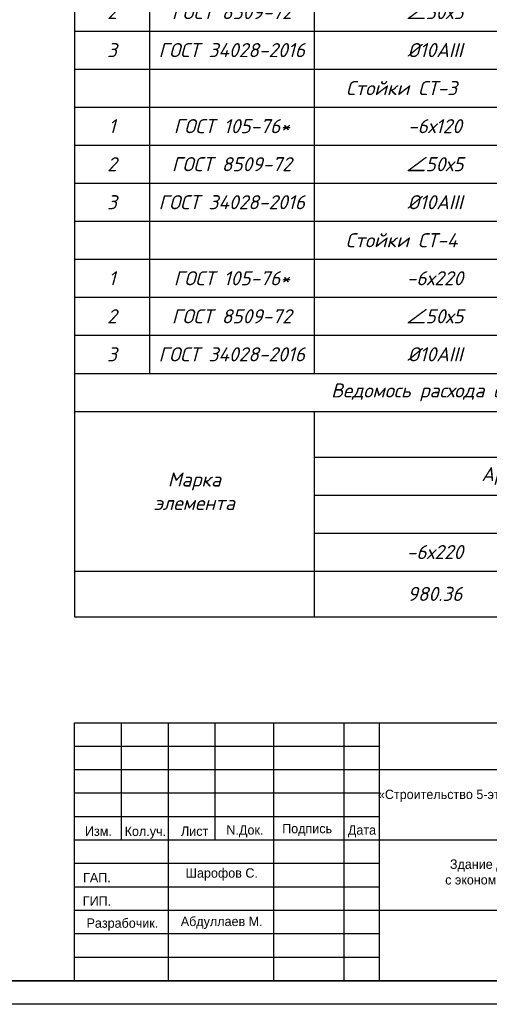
# Model space of a CAD drawing. Header units: millimetres. Extents: x -33345 to 4712671, y -3392 to 121473.
# Tile 349 of 656: x 1959645 to 1969653, y 44501 to 65501. Entities that reach past the tile are written whole.
import ezdxf

# ---------------------------------------------------------------- set-up
doc = ezdxf.new("R2010")
doc.units = ezdxf.units.MM
doc.layers.add('_линия', color=7, linetype='Continuous')
doc.layers.add('ACO-текст', color=7, linetype='Continuous', lineweight=20)
doc.layers.add('Текст', color=7, linetype='Continuous', lineweight=20)
doc.styles.add('ISO', font='isocpeui.ttf')
doc.styles.add('ISOCPEUR', font='isocpeui.ttf', dxfattribs={"height": 300})
doc.styles.add('simp 0', font='isocpeui.ttf')
doc.styles.add('simplex 300', font='isocpeui.ttf', dxfattribs={"height": 300})
doc.styles.get("Standard").update_dxf_attribs({"font": 'arial.ttf'})
doc.styles.add('X-U-RW-01$0$StyleROMANS', font='GOTHIC.TTF')
doc.styles.add('новый', font='isocpeui.ttf', dxfattribs={"height": 250})
doc.styles.add('Тохир', font='isocpeui.ttf', dxfattribs={"oblique": 2, "height": 250})

# ---------------------------------------------------------------- blocks, each defined once
blk = doc.blocks.new('awertgre')
at = {"ltscale": 20}
blk.add_lwpolyline([(-49481172, 24226618), (-49439172, 24226618), (-49439172, 24196918), (-49481172, 24196918)], close=True, dxfattribs=at)
at = {"lineweight": 35}
blk.add_lwpolyline([(-49479172, 24226118), (-49439672, 24226118), (-49439672, 24197418), (-49479172, 24197418)], close=True, dxfattribs=at)
blk = doc.blocks.new('*T2057')
at = {"color": 0, "linetype": 'ByBlock', "lineweight": -2, "transparency": 16777216}
for p, q in [((0, 0), (18500, 0)), ((0, 0), (0, -20933)), ((18500, 0), (18500, -20933)), ((0, -1190), (18500, -1190)), ((1597, -1190), (1597, -15743)), ((5106, -1190), (5106, -15743)), ((10256, -1190), (10256, -15743)), ((12937, -1190), (12937, -15743)), ((14479, -1190), (14479, -15743)), ((16294, -1190), (16294, -15743)), ((0, -2604), (18500, -2604)), ((0, -3578), (18500, -3578)), ((0, -4389), (18500, -4389)), ((0, -5200), (18500, -5200)), ((0, -6011), (18500, -6011)), ((0, -6822), (18500, -6822)), ((0, -7633), (18500, -7633)), ((0, -8444), (18500, -8444)), ((0, -9255), (18500, -9255)), ((0, -10066), (18500, -10066)), ((0, -10877), (18500, -10877)), ((0, -11688), (18500, -11688)), ((0, -12499), (18500, -12499)), ((0, -13310), (18500, -13310)), ((0, -14121), (18500, -14121)), ((0, -14932), (18500, -14932)), ((0, -15743), (18500, -15743)), ((0, -16554), (18500, -16554)), ((5106, -16554), (5106, -20933)), ((5106, -17527), (18500, -17527)), ((16294, -17527), (16294, -20933)), ((5106, -18338), (16294, -18338)), ((5106, -19149), (16294, -19149)), ((10256, -19149), (10256, -20933)), ((12937, -19149), (12937, -20933)), ((14479, -19149), (14479, -20933)), ((0, -19960), (18500, -19960)), ((0, -20933), (18500, -20933))]:
    blk.add_line(p, q, dxfattribs=at)
at = {"color": 0, "lineweight": 25, "transparency": 16777216, "char_height": 300, "attachment_point": 5}
for s, insert, width, style in [('Спецификация материалов на Cтойкы на одном этажу ', (9250, -595), 18497, 'ISOCPEUR'), ('Марка поз', (798, -1897), 1593.63, 'ISOCPEUR'), ('L элемента, мм', (11596, -1897), 2678.11, 'ISOCPEUR'), ('Кол-   во', (13708, -1897), 1539.62, 'ISOCPEUR'), ('Масса   ед, кг', (15387, -1897), 1811.84, 'ISOCPEUR'), ('Обозначение', (3351, -1897), 3505.98, 'ISOCPEUR'), ('Наименование', (7681, -1897), 5146.91, 'ISOCPEUR'), ('Примеч.', (17397, -1897), 2202.92, 'ISOCPEUR'), ('{\\C230;Стойки СТ-1\\fISOCPEUR|b0|i1|c238|p34;     \\fISOCPEUR|b0|i1|c204|p34;шт}', (7681, -3091), 5146.91, 'ISOCPEUR'), ('{\\C230;60}', (13708, -3091), 1539.62, 'ISOCPEUR'), ('{\\C230;34.05}', (15387, -3091), 1811.84, 'Тохир'), ('{\\C230;2042.72}', (17397, -3091), 2202.92, 'Тохир'), ('ГОСТ 105-76*', (3351, -3983), 3505.98, 'ISOCPEUR'), ('1', (798, -3983), 1593.63, 'ISOCPEUR'), ('-6х270', (7681, -3983), 5146.91, 'ISOCPEUR'), ('120', (11596, -3983), 2678.11, 'ISOCPEUR'), ('2', (13708, -3983), 1539.62, 'ISOCPEUR'), ('{\\C5;1.24}', (15387, -3983), 1811.84, 'ISOCPEUR'), ('{\\C5;2.49}', (17397, -3983), 2202.92, 'ISOCPEUR'), ('2', (798, -4794), 1593.63, 'ISOCPEUR'), ('ГОСТ 8509-72', (3351, -4794), 3505.98, 'ISOCPEUR'), ('∠50х5', (7681, -4794), 5146.91, 'ISOCPEUR'), ('4120', (11596, -4794), 2678.11, 'ISOCPEUR'), ('2', (13708, -4794), 1539.62, 'ISOCPEUR'), ('{\\C5;15.53}', (15387, -4794), 1811.84, 'ISOCPEUR'), ('{\\C5;31.06}', (17397, -4794), 2202.92, 'ISOCPEUR'), ('3', (798, -5605), 1593.63, 'ISOCPEUR'), ('{\\C5;ГОСТ 34028-2016}', (3351, -5605), 3505.98, 'ISOCPEUR'), ('%%C10АIII', (7681, -5605), 5146.91, 'ISOCPEUR'), ('100', (11596, -5605), 2678.11, 'ISOCPEUR'), ('8', (13708, -5605), 1539.62, 'ISOCPEUR'), ('{\\C5;0.06}', (15387, -5605), 1811.84, 'ISOCPEUR'), ('{\\C5;0.49}', (17397, -5605), 2202.92, 'ISOCPEUR'), ('{\\C230;Стойки СТ-2\\fISOCPEUR|b0|i1|c238|p34;     \\fISOCPEUR|b0|i1|c204|p34;шт}', (7681, -6416), 5146.91, 'ISOCPEUR'), ('{\\C230;12}', (13708, -6416), 1539.62, 'ISOCPEUR'), ('{\\C230;68.22}', (15387, -6416), 1811.84, 'ISOCPEUR'), ('{\\C230;818.62}', (17397, -6416), 2202.92, 'ISOCPEUR'), ('1', (798, -7227), 1593.63, 'ISOCPEUR'), ('ГОСТ 105-76*', (3351, -7227), 3505.98, 'ISOCPEUR'), ('-6х220', (7681, -7227), 5146.91, 'ISOCPEUR'), ('270', (11596, -7227), 2678.11, 'ISOCPEUR'), ('2', (13708, -7227), 1539.62, 'ISOCPEUR'), ('{\\C5;2.80}', (15387, -7227), 1811.84, 'ISOCPEUR'), ('{\\C5;5.60}', (17397, -7227), 2202.92, 'ISOCPEUR'), ('2', (798, -8038), 1593.63, 'ISOCPEUR'), ('ГОСТ 8509-72', (3351, -8038), 3505.98, 'ISOCPEUR'), ('∠50х5', (7681, -8038), 5146.91, 'ISOCPEUR'), ('4120', (11596, -8038), 2678.11, 'ISOCPEUR'), ('4', (13708, -8038), 1539.62, 'ISOCPEUR'), ('{\\C5;15.53}', (15387, -8038), 1811.84, 'ISOCPEUR'), ('{\\C5;62.13}', (17397, -8038), 2202.92, 'ISOCPEUR'), ('3', (798, -8849), 1593.63, 'ISOCPEUR'), ('{\\C5;ГОСТ 34028-2016}', (3351, -8849), 3505.98, 'ISOCPEUR'), ('%%C10АIII', (7681, -8849), 5146.91, 'ISOCPEUR'), ('100', (11596, -8849), 2678.11, 'ISOCPEUR'), ('8', (13708, -8849), 1539.62, 'ISOCPEUR'), ('{\\C5;0.06}', (15387, -8849), 1811.84, 'ISOCPEUR'), ('{\\C5;0.49}', (17397, -8849), 2202.92, 'ISOCPEUR'), ('{\\C230;Стойки СТ-3\\fISOCPEUR|b0|i1|c238|p34;     \\fISOCPEUR|b0|i1|c204|p34;шт}', (7681, -9660), 5146.91, 'ISOCPEUR'), ('{\\C230;80}', (13708, -9660), 1539.62, 'ISOCPEUR'), ('{\\C230;39.31}', (15387, -9660), 1811.84, 'Тохир'), ('{\\C230;3144.81}', (17397, -9660), 2202.92, 'Тохир'), ('1', (798, -10471), 1593.63, 'ISOCPEUR'), ('ГОСТ 105-76*', (3351, -10471), 3505.98, 'ISOCPEUR'), ('-6х120', (7681, -10471), 5146.91, 'ISOCPEUR'), ('370', (11596, -10471), 2678.11, 'ISOCPEUR'), ('2', (13708, -10471), 1539.62, 'ISOCPEUR'), ('{\\C5;4.71}', (15387, -10471), 1811.84, 'ISOCPEUR'), ('{\\C5;9.41}', (17397, -10471), 2202.92, 'ISOCPEUR'), ('2', (798, -11282), 1593.63, 'ISOCPEUR'), ('ГОСТ 8509-72', (3351, -11282), 3505.98, 'ISOCPEUR'), ('∠50х5', (7681, -11282), 5146.91, 'ISOCPEUR'), ('3900', (11596, -11282), 2678.11, 'ISOCPEUR'), ('2', (13708, -11282), 1539.62, 'ISOCPEUR'), ('{\\C5;14.70}', (15387, -11282), 1811.84, 'ISOCPEUR'), ('{\\C5;29.41}', (17397, -11282), 2202.92, 'ISOCPEUR'), ('3', (798, -12093), 1593.63, 'ISOCPEUR'), ('{\\C5;ГОСТ 34028-2016}', (3351, -12093), 3505.98, 'ISOCPEUR'), ('%%C10АIII', (7681, -12093), 5146.91, 'ISOCPEUR'), ('100', (11596, -12093), 2678.11, 'ISOCPEUR'), ('8', (13708, -12093), 1539.62, 'ISOCPEUR'), ('{\\C5;0.06}', (15387, -12093), 1811.84, 'ISOCPEUR'), ('{\\C5;0.49}', (17397, -12093), 2202.92, 'ISOCPEUR'), ('{\\C230;Стойки СТ-4\\fISOCPEUR|b0|i1|c238|p34;     \\fISOCPEUR|b0|i1|c204|p34;шт}', (7681, -12904), 5146.91, 'ISOCPEUR'), ('{\\C230;1}', (13708, -12904), 1539.62, 'ISOCPEUR'), ('{\\C230;70.46}', (15387, -12904), 1811.84, 'ISOCPEUR'), ('{\\C230;70.46}', (17397, -12904), 2202.92, 'ISOCPEUR'), ('1', (798, -13715), 1593.63, 'ISOCPEUR'), ('ГОСТ 105-76*', (3351, -13715), 3505.98, 'ISOCPEUR'), ('-6х220', (7681, -13715), 5146.91, 'ISOCPEUR'), ('370', (11596, -13715), 2678.11, 'ISOCPEUR'), ('2', (13708, -13715), 1539.62, 'ISOCPEUR'), ('{\\C5;5.58}', (15387, -13715), 1811.84, 'ISOCPEUR'), ('{\\C5;11.15}', (17397, -13715), 2202.92, 'ISOCPEUR'), ('2', (798, -14526), 1593.63, 'ISOCPEUR'), ('ГОСТ 8509-72', (3351, -14526), 3505.98, 'ISOCPEUR'), ('∠50х5', (7681, -14526), 5146.91, 'ISOCPEUR'), ('3900', (11596, -14526), 2678.11, 'ISOCPEUR'), ('4', (13708, -14526), 1539.62, 'ISOCPEUR'), ('{\\C5;14.70}', (15387, -14526), 1811.84, 'ISOCPEUR'), ('{\\C5;58.81}', (17397, -14526), 2202.92, 'ISOCPEUR'), ('3', (798, -15337), 1593.63, 'ISOCPEUR'), ('{\\C5;ГОСТ 34028-2016}', (3351, -15337), 3505.98, 'ISOCPEUR'), ('%%C10АIII', (7681, -15337), 5146.91, 'ISOCPEUR'), ('100', (11596, -15337), 2678.11, 'ISOCPEUR'), ('8', (13708, -15337), 1539.62, 'ISOCPEUR'), ('{\\C5;0.06}', (15387, -15337), 1811.84, 'ISOCPEUR'), ('{\\C5;0.49}', (17397, -15337), 2202.92, 'ISOCPEUR'), ('\\A1;Ведомось расхода стали на элемент, кг', (9250, -16148), 18497, 'ISOCPEUR'), ('\\A1;Изделия арматурные', (11803, -17040), 13391.39, 'ISOCPEUR'), ('Марка \\Pэлемента', (2553, -18257), 5102.61, 'ISOCPEUR'), ('\\A1; Арматура класса  А-III', (10700, -17933), 11185.47, 'ISOCPEUR'), ('{\\C5;ГОСТ 34028-2016}', (10700, -18744), 11185.47, 'ISOCPEUR'), ('Всего', (17397, -18744), 2202.92, 'Тохир'), ('∠50х5', (11596, -19555), 2678.11, 'ISOCPEUR'), ('%%C10АIII', (13708, -19555), 1539.62, 'ISOCPEUR'), ('Итого', (15387, -19555), 1811.84, 'Тохир'), ('980.36', (7681, -20447), 5146.91, 'ISOCPEUR'), ('5020.74', (11596, -20447), 2678.11, 'новый'), ('75.52', (13708, -20447), 1539.62, 'simplex 300'), ('6076.61', (15387, -20447), 1811.84, 'simplex 300'), ('6076.61', (17397, -20447), 2202.92, 'ISOCPEUR')]:
    blk.add_mtext(s, dxfattribs=dict(at, insert=insert, width=width, style=style))
at = {"color": 0, "lineweight": 25, "transparency": 16777216, "insert": (7681, -19555), "char_height": 300, "width": 5146.91, "attachment_point": 5}
blk.add_mtext('{\\fISOCPEUR|b0|i1|c204|p34;-6х220\\fISOCPEUR|b0|i1|c0|p34; }', dxfattribs=at)
blk = doc.blocks.new('medgor')
at = {"ltscale": 25}
for p, q in [((-44011134, 22929075), (-44011134, 22934575)), ((-44010134, 22932075), (-44010134, 22934575)), ((-44009134, 22929075), (-44009134, 22934575)), ((-44008134, 22932075), (-44008134, 22934575)), ((-44006889, 22929075), (-44006889, 22934575)), ((-44005389, 22929075), (-44005389, 22934575)), ((-44004634, 22929075), (-44004634, 22934575)), ((-44004634, 22934075), (-44011134, 22934075)), ((-43992634, 22933575), (-44011134, 22933575)), ((-44004634, 22933075), (-44011134, 22933075)), ((-44004634, 22932575), (-44011134, 22932575)), ((-43992634, 22932075), (-44011134, 22932075)), ((-44004634, 22931575), (-44011134, 22931575)), ((-44004634, 22931075), (-44011134, 22931075)), ((-43992634, 22930575), (-44011134, 22930575)), ((-44004634, 22930075), (-44011134, 22930075)), ((-44004634, 22929575), (-44011134, 22929575))]:
    blk.add_line(p, q, dxfattribs=at)
blk.add_lwpolyline([(-44011134, 22934575), (-43992634, 22934575), (-43992634, 22929075), (-44011134, 22929075)], close=True, dxfattribs=at)
at = {"layer": 'Текст', "char_height": 200, "attachment_point": 8, "style": 'X-U-RW-01$0$StyleROMANS'}
for s, insert, width in [('\\pxqc;«Строительство 5-этажного административного здания Управления Департамента по борьбе с экономическими преступлениями города Ташкента»', (-43998711, 22932559), 11910.39), ('Изм.', (-44010625, 22932165), 748.42), ('Лист', (-44008575, 22932165), 748.42), ('Подпись', (-44006177, 22932165), 748.42), ('Кол.уч.', (-44009625, 22932105), 748.42), ('N.Док.', (-44007503, 22932135), 748.42), ('Дата', (-44005008, 22932135), 748.42), ('Здание Департамента по борьбе\\P с экономическими преступлениями', (-44001076, 22931070), 11910.39), ('ГАП.', (-44010657, 22931178), 748.42), ('Шарофов С.', (-44007998, 22931215), 2029.72), ('ГИП.', (-44010657, 22930678), 748.42), ('Разрабочик.', (-44010114, 22930147), 748.42), ('Абдуллаев М.', (-44007998, 22930183), 2180.46)]:
    blk.add_mtext(s, dxfattribs=dict(at, insert=insert, width=width))

msp = doc.modelspace()

# ---------------------------------------------------------------- block references
for name, p in [('*T2057', (1960813.599, 73701.326, 1359241.5)), ('medgor', (45971947.707, -22884073.497, 1359241.5))]:
    msp.add_blockref(name, p)
at = {"layer": '_линия', "color": 18, "true_color": 0x000000}
msp.add_blockref('awertgre', (51418985.536, -24152417.108, 1359241.5), dxfattribs=at)

# ---------------------------------------------------------------- texts
at = {"insert": (351439.431, 62275.551), "char_height": 500, "width": 9875.6458, "attachment_point": 1, "style": 'ISO'}
msp.add_mtext('\\pi4343.31532;{\\LА-А\\P\\pi0;Армирование приямка. M 1:20}', dxfattribs=at)
at = {"layer": 'ACO-текст', "char_height": 300, "width": 3709.09797, "attachment_point": 1, "style": 'simp 0'}
for insert in [(1721281.998, 58582.633), (1835901.187, 58582.633)]:
    msp.add_mtext('\\pi-651.92829,l900;Дюбель-шпильки\\P\\pi183.75353;М12х130', dxfattribs=dict(at, insert=insert))

doc.saveas('drawing.dxf')
